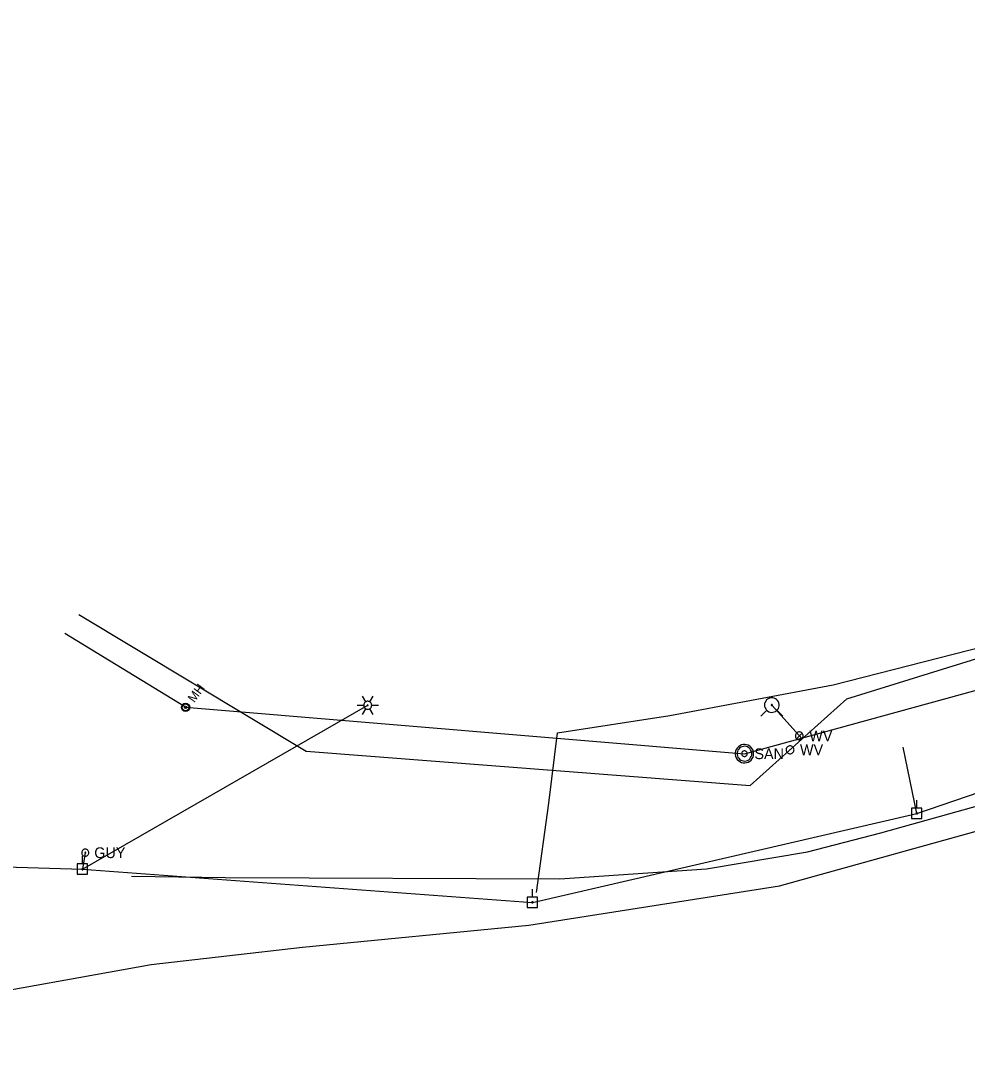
# Model space of a CAD drawing. Extents: x 600849 to 606371, y 330010 to 403088.
# Drawn here: x 604247.9 to 604586.8, y 333598 to 333973.9 of the extents above; entities that cross this region are included whole.
import ezdxf

# ---------------------------------------------------------------- set-up
doc = ezdxf.new("R2010")
doc.units = 0
for name, color, linetype in [('E_LTG', 7, 'Continuous'), ('E_UTL_E_UG', 7, 'Continuous'), ('E_UTL_EGuyWire', 7, 'Continuous'), ('E_UTL_EPowerPole', 7, 'Continuous'), ('E_UTL_FO_UG', 7, 'Continuous'), ('E_UTL_FO_UG_QWEST', 7, 'Continuous'), ('E_UTL_Overhead', 7, 'Continuous'), ('E_UTL_SAN', 7, 'Continuous'), ('E_UTL_SAN_MH', 7, 'Continuous'), ('E_UTL_SAN_UG', 7, 'Continuous'), ('E_UTL_T_UG', 7, 'Continuous'), ('E_UTL_W', 7, 'Continuous'), ('E_UTL_W_UG', 7, 'Continuous'), ('E_UTL_WHydrant', 7, 'Continuous')]:
    doc.layers.add(name, color=color, linetype=linetype)

msp = doc.modelspace()

# ---------------------------------------------------------------- linework, layer by layer
at = {"layer": 'E_LTG'}
for points in [[(604371.43, 333729.92), (604370.24, 333731.98)], [(604373.58, 333728.68), (604373.55, 333728.95), (604373.47, 333729.21), (604373.35, 333729.45), (604373.18, 333729.66), (604372.98, 333729.84), (604372.74, 333729.98), (604372.48, 333730.07), (604372.22, 333730.1), (604371.94, 333730.09), (604371.68, 333730.03), (604371.43, 333729.92), (604371.21, 333729.76), (604371.02, 333729.56), (604370.88, 333729.33), (604370.78, 333729.08), (604370.72, 333728.81), (604370.72, 333728.54), (604370.78, 333728.27), (604370.88, 333728.02), (604371.02, 333727.79), (604371.21, 333727.6), (604371.43, 333727.44), (604371.68, 333727.33), (604371.94, 333727.26), (604372.22, 333727.25), (604372.48, 333727.29), (604372.74, 333727.38), (604372.98, 333727.51), (604373.18, 333727.69), (604373.35, 333727.9), (604373.47, 333728.15), (604373.55, 333728.41), (604373.58, 333728.68)], [(604373.58, 333728.68), (604373.55, 333728.95), (604373.47, 333729.21), (604373.35, 333729.45), (604373.18, 333729.66), (604372.98, 333729.84), (604372.74, 333729.98), (604372.48, 333730.07), (604372.22, 333730.1), (604371.94, 333730.09), (604371.68, 333730.03), (604371.43, 333729.92), (604371.21, 333729.76), (604371.02, 333729.56), (604370.88, 333729.33), (604370.78, 333729.08), (604370.72, 333728.81), (604370.72, 333728.54), (604370.78, 333728.27), (604370.88, 333728.02), (604371.02, 333727.79), (604371.21, 333727.6), (604371.43, 333727.44), (604371.68, 333727.33), (604371.94, 333727.26), (604372.22, 333727.25), (604372.48, 333727.29), (604372.74, 333727.38), (604372.98, 333727.51), (604373.18, 333727.69), (604373.35, 333727.9), (604373.47, 333728.15), (604373.55, 333728.41), (604373.58, 333728.68)], [(604373.58, 333728.68), (604373.55, 333728.95), (604373.47, 333729.21), (604373.35, 333729.45), (604373.18, 333729.66), (604372.98, 333729.84), (604372.74, 333729.98), (604372.48, 333730.07), (604372.22, 333730.1), (604371.94, 333730.09), (604371.68, 333730.03), (604371.43, 333729.92), (604371.21, 333729.76), (604371.02, 333729.56), (604370.88, 333729.33), (604370.78, 333729.08), (604370.72, 333728.81), (604370.72, 333728.54), (604370.78, 333728.27), (604370.88, 333728.02), (604371.02, 333727.79), (604371.21, 333727.6), (604371.43, 333727.44), (604371.68, 333727.33), (604371.94, 333727.26), (604372.22, 333727.25), (604372.48, 333727.29), (604372.74, 333727.38), (604372.98, 333727.51), (604373.18, 333727.69), (604373.35, 333727.9), (604373.47, 333728.15), (604373.55, 333728.41), (604373.58, 333728.68)], [(604372.86, 333729.92), (604374.05, 333731.98)], [(604368.34, 333728.68), (604370.72, 333728.68)], [(604370.24, 333725.38), (604371.43, 333727.44)], [(604372.27, 333728.68), (604372.26, 333728.7), (604372.26, 333728.72), (604372.25, 333728.74), (604372.23, 333728.76), (604372.22, 333728.77), (604372.2, 333728.79), (604372.18, 333728.79), (604372.15, 333728.8), (604372.13, 333728.8), (604372.11, 333728.79), (604372.09, 333728.78), (604372.07, 333728.77), (604372.05, 333728.75), (604372.04, 333728.73), (604372.03, 333728.71), (604372.03, 333728.69), (604372.03, 333728.67), (604372.03, 333728.64), (604372.04, 333728.62), (604372.05, 333728.6), (604372.07, 333728.59), (604372.09, 333728.57), (604372.11, 333728.57), (604372.13, 333728.56), (604372.15, 333728.56), (604372.18, 333728.56), (604372.2, 333728.57), (604372.22, 333728.58), (604372.23, 333728.6), (604372.25, 333728.61), (604372.26, 333728.63), (604372.26, 333728.66), (604372.27, 333728.68)], [(604374.05, 333725.38), (604372.86, 333727.44)], [(604373.58, 333728.68), (604375.96, 333728.68)]]:
    msp.add_lwpolyline(points, dxfattribs=at)
at = {"layer": 'E_UTL_E_UG'}
for points in [[(604440.14, 333718.83), (604480.42, 333725.03), (604538.85, 333736.02), (604603.87, 333752.62), (604651.09, 333766.43), (604675.97, 333774.58), (604718.55, 333788.33), (604749.73, 333798.5), (604768.73, 333804.21), (604803.48, 333815.07), (604806.49, 333819.63), (604807.09, 333825.4), (604807.44, 333834.72)], [(604432.62, 333661.55), (604437.05, 333693.6), (604440.14, 333718.83)]]:
    msp.add_lwpolyline(points, dxfattribs=at)
at = {"layer": 'E_UTL_EGuyWire'}
msp.add_line((604270.99, 333675.83), (604269.99, 333669.95), dxfattribs=at)
for points in [[(604272.27, 333675.83), (604272.25, 333676.08), (604272.18, 333676.31), (604272.07, 333676.53), (604271.92, 333676.72), (604271.74, 333676.88), (604271.52, 333677), (604271.29, 333677.08), (604271.05, 333677.11), (604270.81, 333677.1), (604270.57, 333677.05), (604270.35, 333676.94), (604270.15, 333676.8), (604269.98, 333676.63), (604269.85, 333676.42), (604269.76, 333676.19), (604269.71, 333675.95), (604269.71, 333675.71), (604269.76, 333675.47), (604269.85, 333675.24), (604269.98, 333675.04), (604270.15, 333674.86), (604270.35, 333674.72), (604270.57, 333674.62), (604270.81, 333674.56), (604271.05, 333674.55), (604271.29, 333674.59), (604271.52, 333674.67), (604271.74, 333674.79), (604271.92, 333674.95), (604272.07, 333675.14), (604272.18, 333675.36), (604272.25, 333675.59), (604272.27, 333675.83)], [(604271.15, 333675.83), (604271.15, 333675.86), (604271.14, 333675.89), (604271.13, 333675.92), (604271.11, 333675.94), (604271.08, 333675.96), (604271.06, 333675.98), (604271.03, 333675.99), (604271, 333675.99), (604270.97, 333675.99), (604270.94, 333675.98), (604270.91, 333675.97), (604270.89, 333675.95), (604270.87, 333675.93), (604270.85, 333675.91), (604270.84, 333675.88), (604270.83, 333675.85), (604270.83, 333675.82), (604270.84, 333675.79), (604270.85, 333675.76), (604270.87, 333675.73), (604270.89, 333675.71), (604270.91, 333675.69), (604270.94, 333675.68), (604270.97, 333675.67), (604271, 333675.67), (604271.03, 333675.68), (604271.06, 333675.69), (604271.08, 333675.7), (604271.11, 333675.72), (604271.13, 333675.75), (604271.14, 333675.77), (604271.15, 333675.8), (604271.15, 333675.83)]]:
    msp.add_lwpolyline(points, dxfattribs=at)
at = {"layer": 'E_UTL_EPowerPole'}
for points in [[(604570.68, 333691.78), (604566.99, 333691.78)], [(604566.99, 333691.78), (604566.99, 333688.09)], [(604568.83, 333691.78), (604568.83, 333694.69)], [(604570.68, 333688.09), (604570.68, 333691.78)], [(604566.99, 333688.09), (604570.68, 333688.09)], [(604569.1, 333689.94), (604569.1, 333689.98), (604569.09, 333690.02), (604569.06, 333690.06), (604569.04, 333690.1), (604569, 333690.13), (604568.96, 333690.15), (604568.92, 333690.17), (604568.88, 333690.17), (604568.83, 333690.17), (604568.79, 333690.16), (604568.74, 333690.14), (604568.71, 333690.12), (604568.68, 333690.08), (604568.65, 333690.04), (604568.64, 333690), (604568.63, 333689.96), (604568.63, 333689.91), (604568.64, 333689.87), (604568.65, 333689.83), (604568.68, 333689.79), (604568.71, 333689.76), (604568.74, 333689.73), (604568.79, 333689.71), (604568.83, 333689.7), (604568.88, 333689.7), (604568.92, 333689.7), (604568.96, 333689.72), (604569, 333689.74), (604569.04, 333689.77), (604569.06, 333689.81), (604569.09, 333689.85), (604569.1, 333689.89), (604569.1, 333689.94)], [(604269.95, 333671.8), (604269.95, 333674.7)], [(604271.8, 333671.8), (604268.11, 333671.8)], [(604268.11, 333671.8), (604268.11, 333668.1)], [(604270.22, 333669.95), (604270.22, 333670), (604270.21, 333670.04), (604270.19, 333670.08), (604270.16, 333670.12), (604270.12, 333670.15), (604270.08, 333670.17), (604270.04, 333670.19), (604270, 333670.19), (604269.95, 333670.19), (604269.91, 333670.18), (604269.87, 333670.16), (604269.83, 333670.13), (604269.8, 333670.1), (604269.77, 333670.06), (604269.76, 333670.02), (604269.75, 333669.98), (604269.75, 333669.93), (604269.76, 333669.89), (604269.77, 333669.84), (604269.8, 333669.81), (604269.83, 333669.77), (604269.87, 333669.75), (604269.91, 333669.73), (604269.95, 333669.72), (604270, 333669.72), (604270.04, 333669.72), (604270.08, 333669.74), (604270.12, 333669.76), (604270.16, 333669.79), (604270.19, 333669.82), (604270.21, 333669.86), (604270.22, 333669.91), (604270.22, 333669.95)], [(604271.8, 333668.1), (604271.8, 333671.8)], [(604268.11, 333668.1), (604271.8, 333668.1)], [(604431.13, 333659.89), (604431.13, 333662.8)], [(604432.97, 333659.89), (604429.29, 333659.89)], [(604429.29, 333659.89), (604429.29, 333656.2)], [(604431.4, 333658.05), (604431.4, 333658.09), (604431.38, 333658.14), (604431.36, 333658.18), (604431.33, 333658.21), (604431.3, 333658.24), (604431.26, 333658.27), (604431.22, 333658.28), (604431.17, 333658.29), (604431.13, 333658.28), (604431.08, 333658.27), (604431.04, 333658.26), (604431.01, 333658.23), (604430.97, 333658.2), (604430.95, 333658.16), (604430.93, 333658.12), (604430.92, 333658.07), (604430.92, 333658.03), (604430.93, 333657.98), (604430.95, 333657.94), (604430.97, 333657.9), (604431.01, 333657.87), (604431.04, 333657.84), (604431.08, 333657.82), (604431.13, 333657.81), (604431.17, 333657.81), (604431.22, 333657.82), (604431.26, 333657.83), (604431.3, 333657.85), (604431.33, 333657.88), (604431.36, 333657.92), (604431.38, 333657.96), (604431.4, 333658), (604431.4, 333658.05)], [(604432.97, 333656.2), (604432.97, 333659.89)], [(604429.29, 333656.2), (604432.97, 333656.2)]]:
    msp.add_lwpolyline(points, dxfattribs=at)
at = {"layer": 'E_UTL_FO_UG'}
msp.add_lwpolyline([(604568.86, 333689.94), (604563.97, 333713.67)], dxfattribs=at)
at = {"layer": 'E_UTL_FO_UG_QWEST'}
msp.add_lwpolyline([(604064.36, 333597.95), (604125.52, 333607.24), (604222.69, 333622.89), (604294.58, 333635.82), (604348.76, 333642.01), (604429.81, 333649.86), (604519.71, 333664), (604602.19, 333686.85), (604652.71, 333705.68), (604723.21, 333725.29), (604801.25, 333748.09), (604835.09, 333762.42), (604848.03, 333769.94), (604883.85, 333785.99), (604890.17, 333789.47), (604890.94, 333790.11), (604892.16, 333796.08), (604892.06, 333804.65), (604893.55, 333818.96), (604893.11, 333877.27), (604889.73, 333952.96), (604886.58, 334030.08), (604884.67, 334105.68), (604880.28, 334183.13)], dxfattribs=at)
at = {"layer": 'E_UTL_Overhead'}
for points in [[(604011.76, 333675.14), (604171.63, 333672.92), (604269.99, 333669.95), (604431.16, 333658.05), (604568.86, 333689.94), (604596.14, 333699.19), (604652.54, 333712.8), (604673.7, 333719.09), (604767.62, 333751)], [(604269.99, 333669.95), (604372.15, 333728.68)]]:
    msp.add_lwpolyline(points, dxfattribs=at)
at = {"layer": 'E_UTL_SAN'}
for points in [[(604510.41, 333711.32), (604510.35, 333711.95), (604510.18, 333712.55), (604509.89, 333713.11), (604509.5, 333713.6), (604509.03, 333714.01), (604508.48, 333714.33), (604507.89, 333714.53), (604507.27, 333714.62), (604506.64, 333714.59), (604506.03, 333714.44), (604505.46, 333714.18), (604504.95, 333713.82), (604504.52, 333713.36), (604504.18, 333712.84), (604503.95, 333712.25), (604503.83, 333711.64), (604503.83, 333711.01), (604503.95, 333710.39), (604504.18, 333709.81), (604504.52, 333709.28), (604504.95, 333708.83), (604505.46, 333708.47), (604506.03, 333708.21), (604506.64, 333708.06), (604507.27, 333708.03), (604507.89, 333708.12), (604508.48, 333708.32), (604509.03, 333708.64), (604509.5, 333709.05), (604509.89, 333709.54), (604510.18, 333710.1), (604510.35, 333710.7), (604510.41, 333711.32)], [(604509.75, 333711.32), (604509.7, 333711.82), (604509.56, 333712.3), (604509.33, 333712.75), (604509.02, 333713.15), (604508.64, 333713.47), (604508.21, 333713.73), (604507.74, 333713.89), (604507.24, 333713.96), (604506.74, 333713.94), (604506.25, 333713.82), (604505.79, 333713.61), (604505.38, 333713.32), (604505.04, 333712.96), (604504.77, 333712.53), (604504.58, 333712.07), (604504.48, 333711.57), (604504.48, 333711.07), (604504.58, 333710.58), (604504.77, 333710.11), (604505.04, 333709.69), (604505.38, 333709.33), (604505.79, 333709.04), (604506.25, 333708.83), (604506.74, 333708.71), (604507.24, 333708.69), (604507.74, 333708.76), (604508.21, 333708.92), (604508.64, 333709.17), (604509.02, 333709.5), (604509.33, 333709.9), (604509.56, 333710.34), (604509.7, 333710.82), (604509.75, 333711.32)], [(604508.1, 333711.32), (604508.08, 333711.51), (604508.03, 333711.69), (604507.95, 333711.86), (604507.83, 333712.01), (604507.69, 333712.13), (604507.52, 333712.22), (604507.35, 333712.29), (604507.16, 333712.31), (604506.97, 333712.3), (604506.79, 333712.26), (604506.62, 333712.18), (604506.46, 333712.07), (604506.33, 333711.94), (604506.23, 333711.78), (604506.16, 333711.6), (604506.13, 333711.42), (604506.13, 333711.23), (604506.16, 333711.04), (604506.23, 333710.87), (604506.33, 333710.71), (604506.46, 333710.58), (604506.62, 333710.47), (604506.79, 333710.39), (604506.97, 333710.34), (604507.16, 333710.33), (604507.35, 333710.36), (604507.52, 333710.42), (604507.69, 333710.52), (604507.83, 333710.64), (604507.95, 333710.79), (604508.03, 333710.96), (604508.08, 333711.14), (604508.1, 333711.32)]]:
    msp.add_lwpolyline(points, dxfattribs=at)
at = {"layer": 'E_UTL_SAN_MH'}
for radius in [1.5, 1.2, 0.45]:
    msp.add_circle((604306.92, 333727.94), radius, dxfattribs=at)
at = {"layer": 'E_UTL_SAN_UG'}
for p, q in [((604507.11, 333711.32), (604700.82, 333764.58)), ((604306.92, 333727.94), (604507.11, 333711.32))]:
    msp.add_line(p, q, dxfattribs=at)
msp.add_lwpolyline([(604306.92, 333727.94), (604263.66, 333754.35)], dxfattribs=at)
at = {"layer": 'E_UTL_T_UG'}
msp.add_lwpolyline([(604287.56, 333667.46), (604321.18, 333666.93), (604440.94, 333666.46), (604493.47, 333670.08), (604529.7, 333676.11), (604555.97, 333682.92), (604653.39, 333710.18), (604723.28, 333734.82), (604777.43, 333753.12), (604798.61, 333759.72), (604824.33, 333769.22), (604827.36, 333771.7), (604818.65, 333799.13), (604813.51, 333815.63), (604833.03, 333823.91), (604843.16, 333830.13), (604845.18, 333862.78), (604844.73, 333915.07), (604844.08, 333962.32), (604842.41, 334031.55)], dxfattribs=at)
at = {"layer": 'E_UTL_W'}
for points in [[(604528.19, 333717.7), (604528.16, 333717.97), (604528.08, 333718.23), (604527.96, 333718.47), (604527.79, 333718.69), (604527.59, 333718.86), (604527.35, 333719), (604527.1, 333719.09), (604526.83, 333719.13), (604526.56, 333719.11), (604526.29, 333719.05), (604526.05, 333718.94), (604525.83, 333718.78), (604525.64, 333718.58), (604525.49, 333718.36), (604525.39, 333718.1), (604525.34, 333717.84), (604525.34, 333717.57), (604525.39, 333717.3), (604525.49, 333717.05), (604525.64, 333716.82), (604525.83, 333716.63), (604526.05, 333716.47), (604526.29, 333716.36), (604526.56, 333716.29), (604526.83, 333716.28), (604527.1, 333716.32), (604527.35, 333716.41), (604527.59, 333716.54), (604527.79, 333716.72), (604527.96, 333716.93), (604528.08, 333717.17), (604528.16, 333717.43), (604528.19, 333717.7)], [(604525.75, 333716.69), (604527.77, 333718.71)], [(604524.86, 333712.71), (604524.83, 333712.98), (604524.75, 333713.24), (604524.63, 333713.48), (604524.46, 333713.7), (604524.26, 333713.87), (604524.02, 333714.01), (604523.77, 333714.1), (604523.5, 333714.14), (604523.23, 333714.12), (604522.96, 333714.06), (604522.72, 333713.95), (604522.5, 333713.79), (604522.31, 333713.59), (604522.16, 333713.37), (604522.06, 333713.11), (604522.01, 333712.85), (604522.01, 333712.58), (604522.06, 333712.31), (604522.16, 333712.06), (604522.31, 333711.83), (604522.5, 333711.64), (604522.72, 333711.48), (604522.96, 333711.37), (604523.23, 333711.3), (604523.5, 333711.29), (604523.77, 333711.33), (604524.02, 333711.42), (604524.26, 333711.55), (604524.46, 333711.73), (604524.63, 333711.94), (604524.75, 333712.18), (604524.83, 333712.44), (604524.86, 333712.71)], [(604522.42, 333711.7), (604524.44, 333713.72)]]:
    msp.add_lwpolyline(points, dxfattribs=at)
at = {"layer": 'E_UTL_W_UG'}
for q in [(604804.41, 333812.32), (604509.17, 333699.94)]:
    msp.add_line((604543.79, 333730.94), q, dxfattribs=at)
for points in [[(604268.69, 333761.25), (604350.14, 333712.2), (604509.17, 333699.94)], [(604516.92, 333728.76), (604527.79, 333716.62)]]:
    msp.add_lwpolyline(points, dxfattribs=at)
at = {"layer": 'E_UTL_WHydrant'}
for points in [[(604514.3, 333728.76), (604514.35, 333728.27), (604514.49, 333727.79), (604514.71, 333727.34), (604515.02, 333726.95), (604515.4, 333726.63), (604515.83, 333726.38), (604516.3, 333726.21), (604516.8, 333726.14), (604517.29, 333726.17), (604517.78, 333726.28), (604518.23, 333726.49), (604518.64, 333726.78), (604518.98, 333727.14), (604519.25, 333727.56), (604519.44, 333728.02), (604519.53, 333728.51), (604519.53, 333729.01), (604519.44, 333729.5), (604519.25, 333729.96), (604518.98, 333730.38), (604518.64, 333730.74), (604518.23, 333731.03), (604517.78, 333731.24), (604517.29, 333731.36), (604516.8, 333731.38), (604516.3, 333731.31), (604515.83, 333731.15), (604515.4, 333730.9), (604515.02, 333730.57), (604514.71, 333730.18), (604514.49, 333729.74), (604514.35, 333729.26), (604514.3, 333728.76)], [(604515.09, 333726.93), (604512.94, 333724.79)], [(604516.72, 333728.76), (604516.72, 333728.72), (604516.73, 333728.69), (604516.75, 333728.65), (604516.78, 333728.62), (604516.8, 333728.6), (604516.84, 333728.58), (604516.87, 333728.57), (604516.91, 333728.56), (604516.95, 333728.56), (604516.99, 333728.57), (604517.02, 333728.59), (604517.05, 333728.61), (604517.08, 333728.64), (604517.1, 333728.67), (604517.11, 333728.71), (604517.12, 333728.74), (604517.12, 333728.78), (604517.11, 333728.82), (604517.1, 333728.85), (604517.08, 333728.89), (604517.05, 333728.91), (604517.02, 333728.94), (604516.99, 333728.95), (604516.95, 333728.96), (604516.91, 333728.96), (604516.87, 333728.96), (604516.84, 333728.94), (604516.8, 333728.93), (604516.78, 333728.9), (604516.75, 333728.87), (604516.73, 333728.84), (604516.72, 333728.8), (604516.72, 333728.76)], [(604518.76, 333726.93), (604520.9, 333724.79)]]:
    msp.add_lwpolyline(points, dxfattribs=at)

# ---------------------------------------------------------------- texts
at = {"layer": 'E_UTL_EGuyWire'}
msp.add_text('GUY', height=3.85, dxfattribs=at).set_placement((604274.2, 333673.91))
at = {"layer": 'E_UTL_SAN'}
msp.add_text('SAN', height=3.849, dxfattribs=at).set_placement((604510.68, 333709.38))
at = {"layer": 'E_UTL_SAN_MH'}
msp.add_text('MH', height=3.24, rotation=53.5849, dxfattribs=at).set_placement((604310.01, 333729.4))
at = {"layer": 'E_UTL_W'}
for p in [(604530.33, 333715.78), (604527, 333710.79)]:
    msp.add_text('WV', height=3.85, dxfattribs=at).set_placement(p)

doc.saveas('drawing.dxf')
